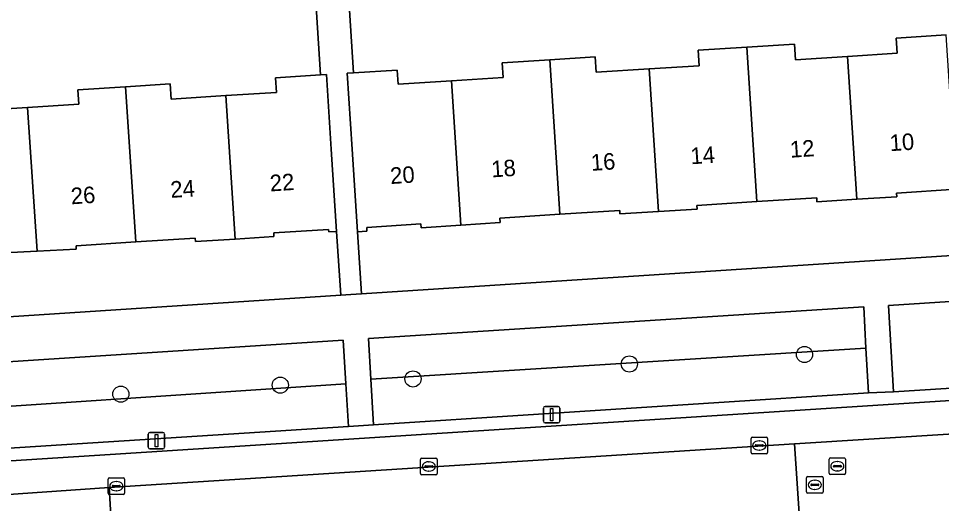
# Model space of a CAD drawing. Extents: x 159680 to 160786, y 387323 to 388340.
# Drawn here: x 160560.4 to 160616.3, y 387960.8 to 387990.2 of the extents above; entities that cross this region are included whole.
import ezdxf

# ---------------------------------------------------------------- set-up
doc = ezdxf.new("R2010")
doc.units = 0
for name, color, linetype in [('IMGEO_Boom', 7, 'Continuous'), ('IMGEO_Erf', 7, 'Continuous'), ('IMGEO_Groenvoorziening', 7, 'Continuous'), ('IMGEO_Kolk', 7, 'Continuous'), ('IMGEO_Lichtmast', 7, 'Continuous'), ('IMGEO_Pand', 7, 'Continuous'), ('IMGEO_Pand_nummerreeks', 7, 'Continuous'), ('IMGEO_Parkeervlak_open', 7, 'Continuous'), ('IMGEO_Rijbaan_lokaal_open', 7, 'Continuous'), ('IMGEO_Rioolput', 7, 'Continuous'), ('IMGEO_Voetpad_open', 7, 'Continuous')]:
    doc.layers.add(name, color=color, linetype=linetype)

msp = doc.modelspace()

# ---------------------------------------------------------------- linework, layer by layer
at = {"layer": 'IMGEO_Boom'}
for centre in [(160608.003, 387969.811), (160597.396, 387969.236), (160576.254, 387967.958), (160584.291, 387968.331), (160566.598, 387967.413)]:
    msp.add_circle(centre, 0.489, dxfattribs=at)
at = {"layer": 'IMGEO_Erf'}
for points in [[(160557.725, 387984.568), (160560.95, 387984.774), (160564.056, 387984.973), (160563.999, 387985.856), (160566.889, 387986.041), (160569.578, 387986.213), (160569.637, 387985.287), (160572.948, 387985.499), (160576.016, 387985.696), (160575.96, 387986.576), (160578.692, 387986.751), (160578.022, 387997.226), (160576.831, 387997.152), (160577.006, 387994.312), (160572.385, 387994.026), (160567.347, 387993.714), (160567.171, 387996.558), (160564.834, 387996.413), (160565.008, 387993.583), (160560.387, 387993.297)], [(160580.02, 387997.349), (160580.691, 387986.88), (160583.338, 387987.05), (160583.393, 387986.197), (160586.615, 387986.403), (160589.756, 387986.604), (160589.7, 387987.482), (160592.582, 387987.666), (160595.326, 387987.842), (160595.386, 387986.913), (160598.6, 387987.118), (160601.631, 387987.312), (160601.571, 387988.246), (160604.504, 387988.434), (160607.405, 387988.619), (160607.465, 387987.676), (160610.612, 387987.877), (160613.621, 387988.07), (160613.563, 387988.98), (160616.592, 387989.174)], [(160617.198, 387979.821), (160613.575, 387979.589), (160613.588, 387979.376), (160611.172, 387979.221), (160608.756, 387979.066), (160608.74, 387979.313), (160605.11, 387979.081), (160601.48, 387978.849), (160601.495, 387978.627), (160599.16, 387978.477), (160596.827, 387978.328), (160596.813, 387978.54), (160593.188, 387978.308), (160589.559, 387978.075), (160589.576, 387977.803), (160587.182, 387977.65), (160584.791, 387977.497), (160584.776, 387977.727), (160581.487, 387977.517), (160581.501, 387977.292), (160580.927, 387977.255), (160581.171, 387973.488), (160641.496, 387977.402)], [(160551.719, 387971.578), (160579.915, 387973.407), (160579.663, 387977.271), (160579.194, 387977.241), (160579.184, 387977.395), (160575.854, 387977.182), (160575.868, 387976.958), (160573.522, 387976.808), (160571.115, 387976.654), (160571.101, 387976.863), (160567.51, 387976.634), (160563.886, 387976.402), (160563.899, 387976.203), (160561.524, 387976.079), (160555.522, 387975.767)]]:
    msp.add_lwpolyline(points, dxfattribs=at)
at = {"layer": 'IMGEO_Groenvoorziening'}
for points in [[(160613.084, 387972.785), (160613.403, 387967.543), (160627.108, 387968.428), (160626.789, 387973.67)], [(160611.589, 387972.697), (160581.589, 387970.775), (160581.737, 387968.323), (160611.724, 387970.192)], [(160580.065, 387970.689), (160550.98, 387968.798), (160551.144, 387966.103), (160580.227, 387968.045)], [(160611.724, 387970.192), (160581.737, 387968.323), (160581.904, 387965.542), (160611.87, 387967.49)], [(160580.227, 387968.045), (160551.144, 387966.103), (160551.296, 387963.601), (160580.385, 387965.456)]]:
    msp.add_lwpolyline(points, close=True, dxfattribs=at)
at = {"layer": 'IMGEO_Kolk'}
for p, q in [((160604.763, 387963.873), (160604.763, 387964.725)), ((160604.838, 387964.799), (160605.69, 387964.799)), ((160605.251, 387964.579), (160605.276, 387964.579)), ((160605.764, 387964.725), (160605.764, 387963.873)), ((160605.022, 387964.293), (160605.022, 387964.305)), ((160605.46, 387964.256), (160605.062, 387964.256)), ((160605.065, 387964.342), (160605.463, 387964.342)), ((160605.274, 387964.019), (160605.249, 387964.019)), ((160605.506, 387964.305), (160605.506, 387964.293)), ((160584.75, 387962.603), (160584.75, 387963.455)), ((160584.825, 387963.529), (160585.677, 387963.529)), ((160585.751, 387963.455), (160585.751, 387962.603)), ((160605.69, 387963.799), (160604.838, 387963.799)), ((160585.009, 387963.023), (160585.009, 387963.035)), ((160585.447, 387962.986), (160585.049, 387962.986)), ((160585.052, 387963.072), (160585.45, 387963.072)), ((160585.238, 387963.309), (160585.263, 387963.309)), ((160585.493, 387963.035), (160585.493, 387963.023)), ((160565.824, 387961.409), (160565.824, 387962.261)), ((160565.899, 387962.335), (160566.751, 387962.335)), ((160566.825, 387962.261), (160566.825, 387961.409)), ((160585.677, 387962.529), (160584.825, 387962.529)), ((160585.261, 387962.749), (160585.236, 387962.749)), ((160566.083, 387961.829), (160566.083, 387961.841)), ((160566.521, 387961.792), (160566.123, 387961.792)), ((160566.126, 387961.878), (160566.524, 387961.878)), ((160566.312, 387962.115), (160566.337, 387962.115)), ((160566.567, 387961.841), (160566.567, 387961.829)), ((160566.751, 387961.335), (160565.899, 387961.335)), ((160566.335, 387961.555), (160566.31, 387961.555))]:
    msp.add_line(p, q, dxfattribs=at)
for points in [[(160604.763, 387963.873), (160604.763, 387964.725)], [(160604.838, 387964.799), (160605.69, 387964.799)], [(160605.764, 387964.725), (160605.764, 387963.873)], [(160584.75, 387962.603), (160584.75, 387963.455)], [(160584.825, 387963.529), (160585.677, 387963.529)], [(160585.751, 387963.455), (160585.751, 387962.603)], [(160605.69, 387963.799), (160604.838, 387963.799)], [(160565.824, 387961.409), (160565.824, 387962.261)], [(160565.899, 387962.335), (160566.751, 387962.335)], [(160566.825, 387962.261), (160566.825, 387961.409)], [(160585.677, 387962.529), (160584.825, 387962.529)], [(160566.751, 387961.335), (160565.899, 387961.335)]]:
    msp.add_lwpolyline(points, dxfattribs=at)
for centre, radius, start, end in [((160604.84, 387964.723), 0.0765, 91.552, 178.448), ((160604.84, 387964.723), 0.0765, 91.552, 178.448), ((160605.688, 387964.723), 0.0765, 1.552, 88.448), ((160605.688, 387964.723), 0.0765, 1.552, 88.448), ((160605.062, 387964.302), 0.0403, 85.8775, 175.7526), ((160605.059, 387964.292), 0.0366, 178.938, 274.7102), ((160605.463, 387964.299), 0.043, 264.8664, 352.4533), ((160605.467, 387964.304), 0.0386, 1.7309, 96.639), ((160584.827, 387963.453), 0.0765, 91.552, 178.448), ((160584.827, 387963.453), 0.0765, 91.552, 178.448), ((160585.675, 387963.453), 0.0765, 1.552, 88.448), ((160585.675, 387963.453), 0.0765, 1.552, 88.448), ((160604.84, 387963.875), 0.0765, 181.552, 268.448), ((160604.84, 387963.875), 0.0765, 181.552, 268.448), ((160605.688, 387963.875), 0.0765, 271.552, 358.448), ((160605.688, 387963.875), 0.0765, 271.552, 358.448), ((160585.049, 387963.032), 0.0403, 85.8775, 175.7526), ((160585.046, 387963.022), 0.0366, 178.938, 274.7102), ((160585.45, 387963.029), 0.043, 264.8664, 352.4533), ((160585.454, 387963.034), 0.0386, 1.7309, 96.639), ((160565.901, 387962.259), 0.0765, 91.552, 178.448), ((160565.901, 387962.259), 0.0765, 91.552, 178.448), ((160566.749, 387962.259), 0.0765, 1.552, 88.448), ((160566.749, 387962.259), 0.0765, 1.552, 88.448), ((160584.827, 387962.605), 0.0765, 181.552, 268.448), ((160584.827, 387962.605), 0.0765, 181.552, 268.448), ((160585.675, 387962.605), 0.0765, 271.552, 358.448), ((160585.675, 387962.605), 0.0765, 271.552, 358.448), ((160566.123, 387961.838), 0.0403, 85.8775, 175.7526), ((160566.12, 387961.828), 0.0366, 178.938, 274.7102), ((160566.524, 387961.835), 0.043, 264.8664, 352.4533), ((160566.528, 387961.84), 0.0386, 1.7309, 96.639), ((160565.901, 387961.411), 0.0765, 181.552, 268.448), ((160565.901, 387961.411), 0.0765, 181.552, 268.448), ((160566.749, 387961.411), 0.0765, 271.552, 358.448), ((160566.749, 387961.411), 0.0765, 271.552, 358.448)]:
    msp.add_arc(centre, radius, start, end, dxfattribs=at)
for centre, major_axis, ratio, start_param, end_param in [((160605.25, 387964.299), (-0.387, 0.002), 0.722429, 4.712389, 7.853982), ((160605.275, 387964.299), (-0.39, 0.002), 0.717154, 1.570796, 4.712389), ((160585.237, 387963.029), (-0.387, 0.002), 0.722429, 4.712389, 7.853982), ((160585.262, 387963.029), (-0.39, 0.002), 0.717154, 1.570796, 4.712389), ((160566.311, 387961.835), (-0.387, 0.002), 0.722429, 4.712389, 7.853982), ((160566.336, 387961.835), (-0.39, 0.002), 0.717154, 1.570796, 4.712389)]:
    msp.add_ellipse(centre, major_axis=major_axis, ratio=ratio, start_param=start_param, end_param=end_param, dxfattribs=at)
at = {"layer": 'IMGEO_Lichtmast'}
for p, q in [((160592.193, 387965.767), (160592.193, 387966.567)), ((160592.193, 387966.567), (160592.193, 387965.767)), ((160592.293, 387966.667), (160593.083, 387966.667)), ((160593.083, 387966.667), (160592.293, 387966.667)), ((160593.183, 387966.567), (160593.183, 387965.767)), ((160593.183, 387965.767), (160593.183, 387966.567)), ((160593.083, 387965.667), (160592.293, 387965.667)), ((160592.293, 387965.667), (160593.083, 387965.667)), ((160568.361, 387965.094), (160569.151, 387965.094)), ((160569.151, 387965.094), (160568.361, 387965.094)), ((160568.261, 387964.194), (160568.261, 387964.994)), ((160568.261, 387964.994), (160568.261, 387964.194)), ((160569.251, 387964.994), (160569.251, 387964.194)), ((160569.251, 387964.194), (160569.251, 387964.994)), ((160569.151, 387964.094), (160568.361, 387964.094)), ((160568.361, 387964.094), (160569.151, 387964.094))]:
    msp.add_line(p, q, dxfattribs=at)
for points in [[(160592.613, 387966.542), (160592.763, 387966.542), (160592.763, 387965.792), (160592.613, 387965.792), (160592.613, 387966.542)], [(160568.681, 387964.969), (160568.831, 387964.969), (160568.831, 387964.219), (160568.681, 387964.219), (160568.681, 387964.969)]]:
    msp.add_lwpolyline(points, dxfattribs=at)
for centre, start, end in [((160592.293, 387966.567), 90, 180), ((160592.293, 387966.567), 90, 180), ((160593.083, 387966.567), 0, 90), ((160593.083, 387966.567), 360, 90), ((160592.293, 387965.767), 180, 270), ((160592.293, 387965.767), 180, 270), ((160593.083, 387965.767), 270, 0), ((160593.083, 387965.767), 270, 0), ((160568.361, 387964.994), 90, 180), ((160568.361, 387964.994), 90, 180), ((160569.151, 387964.994), 0, 90), ((160569.151, 387964.994), 360, 90), ((160568.361, 387964.194), 180, 270), ((160568.361, 387964.194), 180, 270), ((160569.151, 387964.194), 270, 0), ((160569.151, 387964.194), 270, 0)]:
    msp.add_arc(centre, 0.1, start, end, dxfattribs=at)
at = {"layer": 'IMGEO_Pand'}
for points in [[(160616.592, 387989.174), (160613.563, 387988.98), (160613.621, 387988.07), (160610.612, 387987.877), (160611.172, 387979.221), (160613.588, 387979.376), (160613.575, 387979.589), (160617.198, 387979.821)], [(160610.612, 387987.877), (160607.465, 387987.676), (160607.405, 387988.619), (160604.504, 387988.434), (160605.11, 387979.081), (160608.74, 387979.313), (160608.756, 387979.066), (160611.172, 387979.221)], [(160599.16, 387978.477), (160601.495, 387978.627), (160601.48, 387978.849), (160605.11, 387979.081), (160604.504, 387988.434), (160601.571, 387988.246), (160601.631, 387987.312), (160598.6, 387987.118)], [(160592.582, 387987.666), (160589.7, 387987.482), (160589.756, 387986.604), (160586.615, 387986.403), (160587.182, 387977.65), (160589.576, 387977.803), (160589.559, 387978.075), (160593.188, 387978.308)], [(160598.6, 387987.118), (160595.386, 387986.913), (160595.326, 387987.842), (160592.582, 387987.666), (160593.188, 387978.308), (160596.813, 387978.54), (160596.827, 387978.328), (160599.16, 387978.477)], [(160586.615, 387986.403), (160583.393, 387986.197), (160583.338, 387987.05), (160580.691, 387986.88), (160580.313, 387986.856), (160580.608, 387982.245), (160580.927, 387977.255), (160581.501, 387977.292), (160581.487, 387977.517), (160584.776, 387977.727), (160584.791, 387977.497), (160587.182, 387977.65)], [(160579.344, 387982.261), (160579.055, 387986.774), (160578.692, 387986.751), (160575.96, 387986.576), (160576.016, 387985.696), (160572.948, 387985.499), (160573.522, 387976.808), (160575.868, 387976.958), (160575.854, 387977.182), (160579.184, 387977.395), (160579.194, 387977.241), (160579.663, 387977.271)], [(160561.524, 387976.079), (160563.899, 387976.203), (160563.886, 387976.402), (160567.51, 387976.634), (160566.889, 387986.041), (160563.999, 387985.856), (160564.056, 387984.973), (160560.95, 387984.774)], [(160572.948, 387985.499), (160569.637, 387985.287), (160569.578, 387986.213), (160566.889, 387986.041), (160567.51, 387976.634), (160571.101, 387976.863), (160571.115, 387976.654), (160573.522, 387976.808)], [(160560.95, 387984.774), (160557.725, 387984.568), (160557.669, 387985.437), (160554.895, 387985.259), (160555.522, 387975.767), (160561.524, 387976.079)]]:
    msp.add_lwpolyline(points, close=True, dxfattribs=at)
at = {"layer": 'IMGEO_Parkeervlak_open'}
for points in [[(160522.779, 387960.716), (160521.502, 387959.413), (160520.87, 387958.919), (160551.068, 387960.72), (160565.901, 387961.751), (160607.4, 387964.393), (160621.872, 387965.315), (160641.098, 387966.584), (160640.407, 387966.926), (160638.657, 387968.138)], [(160637.893, 387968.376), (160565.961, 387963.763), (160523.486, 387961.044)]]:
    msp.add_lwpolyline(points, dxfattribs=at)
at = {"layer": 'IMGEO_Rijbaan_lokaal_open'}
for points in [[(160620.1, 387960.091), (160622.208, 387960.225), (160621.872, 387965.315), (160607.4, 387964.393), (160607.737, 387959.298), (160609.508, 387959.289)], [(160564.03, 387956.569), (160566.189, 387956.698), (160565.901, 387961.751), (160551.068, 387960.72), (160551.393, 387955.719), (160553.111, 387955.771)]]:
    msp.add_lwpolyline(points, dxfattribs=at)
msp.add_lwpolyline([(160607.4, 387964.393), (160565.901, 387961.751), (160566.189, 387956.698), (160569.451, 387956.884), (160582.077, 387957.677), (160591.06, 387958.231), (160604.668, 387959.113), (160607.737, 387959.298)], close=True, dxfattribs=at)
at = {"layer": 'IMGEO_Rioolput'}
for p, q in [((160609.493, 387962.616), (160609.493, 387963.468)), ((160609.568, 387963.542), (160610.42, 387963.542)), ((160610.494, 387963.468), (160610.494, 387962.616)), ((160609.752, 387963.036), (160609.752, 387963.048)), ((160610.19, 387962.999), (160609.792, 387962.999)), ((160609.795, 387963.085), (160610.193, 387963.085)), ((160609.981, 387963.322), (160610.006, 387963.322)), ((160610.236, 387963.048), (160610.236, 387963.036)), ((160608.126, 387961.488), (160608.126, 387962.34)), ((160608.201, 387962.414), (160609.053, 387962.414)), ((160609.127, 387962.34), (160609.127, 387961.488)), ((160610.42, 387962.542), (160609.568, 387962.542)), ((160610.004, 387962.762), (160609.979, 387962.762)), ((160608.385, 387961.908), (160608.385, 387961.92)), ((160608.823, 387961.871), (160608.425, 387961.871)), ((160608.428, 387961.957), (160608.826, 387961.957)), ((160608.614, 387962.194), (160608.639, 387962.194)), ((160608.869, 387961.92), (160608.869, 387961.908)), ((160609.053, 387961.414), (160608.201, 387961.414)), ((160608.637, 387961.634), (160608.612, 387961.634))]:
    msp.add_line(p, q, dxfattribs=at)
for points in [[(160609.493, 387962.616), (160609.493, 387963.468)], [(160609.568, 387963.542), (160610.42, 387963.542)], [(160610.494, 387963.468), (160610.494, 387962.616)], [(160608.126, 387961.488), (160608.126, 387962.34)], [(160608.201, 387962.414), (160609.053, 387962.414)], [(160609.127, 387962.34), (160609.127, 387961.488)], [(160610.42, 387962.542), (160609.568, 387962.542)], [(160609.053, 387961.414), (160608.201, 387961.414)]]:
    msp.add_lwpolyline(points, dxfattribs=at)
for centre, radius, start, end in [((160609.57, 387963.466), 0.0765, 91.552, 178.448), ((160609.57, 387963.466), 0.0765, 91.552, 178.448), ((160610.418, 387963.466), 0.0765, 1.552, 88.448), ((160610.418, 387963.466), 0.0765, 1.552, 88.448), ((160609.792, 387963.045), 0.0403, 85.8775, 175.7526), ((160609.789, 387963.035), 0.0366, 178.938, 274.7102), ((160610.193, 387963.042), 0.043, 264.8664, 352.4533), ((160610.197, 387963.047), 0.0386, 1.7309, 96.639), ((160608.203, 387962.338), 0.0765, 91.552, 178.448), ((160608.203, 387962.338), 0.0765, 91.552, 178.448), ((160609.051, 387962.338), 0.0765, 1.552, 88.448), ((160609.051, 387962.338), 0.0765, 1.552, 88.448), ((160609.57, 387962.618), 0.0765, 181.552, 268.448), ((160609.57, 387962.618), 0.0765, 181.552, 268.448), ((160610.418, 387962.618), 0.0765, 271.552, 358.448), ((160610.418, 387962.618), 0.0765, 271.552, 358.448), ((160608.425, 387961.917), 0.0403, 85.8775, 175.7526), ((160608.422, 387961.907), 0.0366, 178.938, 274.7102), ((160608.826, 387961.914), 0.043, 264.8664, 352.4533), ((160608.83, 387961.919), 0.0386, 1.7309, 96.639), ((160608.203, 387961.49), 0.0765, 181.552, 268.448), ((160608.203, 387961.49), 0.0765, 181.552, 268.448), ((160609.051, 387961.49), 0.0765, 271.552, 358.448), ((160609.051, 387961.49), 0.0765, 271.552, 358.448)]:
    msp.add_arc(centre, radius, start, end, dxfattribs=at)
for centre, major_axis, ratio, start_param, end_param in [((160609.98, 387963.042), (-0.387, 0.002), 0.722429, 4.712389, 7.853982), ((160610.005, 387963.042), (-0.39, 0.002), 0.717154, 1.570796, 4.712389), ((160608.613, 387961.914), (-0.387, 0.002), 0.722429, 4.712389, 7.853982), ((160608.638, 387961.914), (-0.39, 0.002), 0.717154, 1.570796, 4.712389)]:
    msp.add_ellipse(centre, major_axis=major_axis, ratio=ratio, start_param=start_param, end_param=end_param, dxfattribs=at)
at = {"layer": 'IMGEO_Voetpad_open'}
for points in [[(160578.022, 387997.226), (160578.692, 387986.751), (160579.055, 387986.774), (160579.344, 387982.261), (160579.663, 387977.271), (160579.915, 387973.407), (160580.532, 387973.447), (160581.171, 387973.488), (160580.927, 387977.255), (160580.608, 387982.245), (160580.313, 387986.856), (160580.691, 387986.88), (160580.02, 387997.349)], [(160640.012, 387969.294), (160643.426, 387969.58), (160643.112, 387974.349), (160643.028, 387977.198), (160643.008, 387977.5), (160642.747, 387977.483), (160641.496, 387977.402), (160581.171, 387973.488), (160580.532, 387973.447), (160579.915, 387973.407), (160551.719, 387971.578), (160519.634, 387969.577), (160518.139, 387969.484), (160518.148, 387969.294), (160518.305, 387966.054), (160518.533, 387963.4)], [(160580.065, 387970.689), (160580.227, 387968.045), (160580.385, 387965.456), (160581.904, 387965.542), (160581.737, 387968.323), (160581.589, 387970.775), (160611.589, 387972.697), (160611.724, 387970.192), (160611.87, 387967.49), (160613.403, 387967.543), (160613.084, 387972.785), (160626.789, 387973.67), (160639.429, 387974.486)], [(160522.017, 387966.999), (160535.074, 387967.812), (160549.47, 387968.709), (160549.765, 387963.507), (160551.296, 387963.601), (160551.144, 387966.103), (160550.98, 387968.798), (160580.065, 387970.689)], [(160639.774, 387969.246), (160627.108, 387968.428), (160613.403, 387967.543), (160611.87, 387967.49), (160581.904, 387965.542), (160580.385, 387965.456), (160551.296, 387963.601), (160549.765, 387963.507), (160535.371, 387962.59), (160522.388, 387961.763), (160517.08, 387961.388)], [(160523.486, 387961.044), (160565.961, 387963.763), (160637.893, 387968.376)]]:
    msp.add_lwpolyline(points, dxfattribs=at)

# ---------------------------------------------------------------- texts
at = {"layer": 'IMGEO_Pand_nummerreeks'}
for s, rotation, p in [('10', 3.7685, (160613.192, 387982.131)), ('14', 3.7685, (160601.125, 387981.337)), ('12', 3.7685, (160607.154, 387981.734)), ('16', 3.7685, (160595.093, 387980.939)), ('18', 3.7685, (160589.064, 387980.542)), ('22', 3.707, (160575.649, 387979.691)), ('20', 3.7701, (160582.941, 387980.139)), ('24', 3.7072, (160569.626, 387979.301)), ('26', 3.7072, (160563.599, 387978.911))]:
    msp.add_text(s, height=1, rotation=rotation, dxfattribs=at).set_placement(p)

doc.saveas('drawing.dxf')
